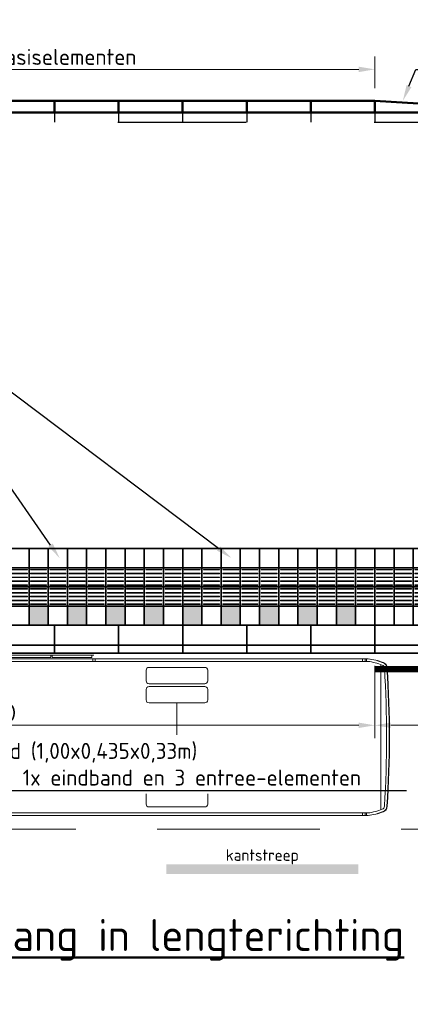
# Model space of a CAD drawing. Header units: metres. Extents: x -699 to 2316, y -1199 to 781.
# Tile 529 of 593: x 1167.55 to 1173.65, y -285.25 to -269.86. Entities that reach past the tile are written whole.
import ezdxf
from ezdxf import colors
from ezdxf.entities.mleader import LeaderData, LeaderLine
from ezdxf.enums import TextEntityAlignment as Align
from ezdxf.math import Vec2, Vec3

# ---------------------------------------------------------------- set-up
doc = ezdxf.new("R2010")
doc.units = ezdxf.units.M
doc.header["$PDMODE"] = 1
for name, pattern in [('HIDDENX2', [19.05, 12.7, -6.35]), ('NLCS-HIDDEN', [4, 2, -2]), ('VW-3-3_STREEP', [6, 3, -3])]:
    doc.linetypes.add(name, pattern=pattern)
for name, color, linetype, lineweight in [('N-WE-VH-KANTOPSLUITING-G', 251, 'Continuous', 35), ('N-WE-VH-KANTOPSLUITING_ELEMENT_PERRONBAND-GD', 252, 'Continuous', 50), ('N-WE-VH-KANTOPSLUITING_ELEMENT_PERRONBAND-GN', 252, 'NLCS-HIDDEN', 25), ('N-WE-VH-KANTVERHARDING-G', 210, 'Continuous', 35), ('N-WE-VH-KANTVERHARDING-GD', 210, 'Continuous', 50), ('N-WE-VH-VERHARDING_TEGEL-G', 252, 'Continuous', 35), ('N-WE-VW-MARKERING_LANGS_STREEP_33-G', 7, 'VW-3-3_STREEP', 13), ('N-WE-VW-MARKERING_LANGS_STREEP_DOORGETROKKEN-G', 7, 'Continuous', 13), ('X-XX-AL-AANKLEDING-G', 7, 'Continuous', 35), ('X-XX-AL-M', 7, 'Continuous', 18), ('X-XX-AL-T18', 10, 'Continuous', 18), ('X-XX-AL-T25', 7, 'Continuous', 25), ('X-XX-AL-T50', 130, 'Continuous', 50)]:
    doc.layers.add(name, color=color, linetype=linetype, lineweight=lineweight)
doc.styles.add('NLCS-ISO', font='NLCS-ISO.ttf')
doc.styles.add('NLCS-ISO-M100-T25', font='NLCS-ISO.ttf', dxfattribs={"height": 0.25})
doc.styles.add('NLCS-ISO-M100-T50', font='NLCS-ISO.ttf', dxfattribs={"height": 0.5})
doc.dimstyles.new('NLCS-M100-T25-PIJL_A_L2_H1', dxfattribs={"dimscale": 0.1, "dimtxt": 2.5, "dimasz": 2.5, "dimexe": 2, "dimexo": 2, "dimgap": 0.7, "dimtad": 1, "dimzin": 0, "dimdsep": 46, "dimtxsty": 'NLCS-ISO-M100-T25', "dimcen": 0, "dimdle": 2, "dimclrd": 256, "dimclre": 256, "dimclrt": 256, "dimadec": 1, "dimazin": 0, "dimtfac": 1, "dimtdec": 3, "dimtofl": 0, "dimtmove": 0, "dimatfit": 3, "dimfxl": 2, "dimtfillclr": 256, "dimtolj": 1, "dimtzin": 0, "dimlwd": -1, "dimlwe": -1, "dimarcsym": 0})

# ---------------------------------------------------------------- blocks, each defined once
blk = doc.blocks.new('bus12metertypetekening')
at = {"color": 253, "lineweight": 5}
for p, q in [((7.385, 1.284), (6.055, 1.284)), ((6.71, 1.244), (6.089, 1.244)), ((6.71, 1.284), (6.71, 1.244)), ((6.73, 1.284), (6.73, 1.244)), ((7.351, 1.244), (6.73, 1.244)), ((7.351, 1.244), (7.351, 1.284)), ((11.665, 1.225), (0.365, 1.225)), ((0.368, 1.185), (11.662, 1.185)), ((7.365, 1.185), (7.365, 1.225)), ((7.405, 1.185), (7.405, 1.225)), ((11.58, 1.225), (11.58, 1.185)), ((11.62, 1.225), (11.62, 1.185)), ((11.64, 1.225), (11.64, 1.185)), ((11.64, 1.185), (11.64, 1.185)), ((11.865, -1.125), (11.865, 1.125)), ((8.68, 0.536), (8.68, -0.536)), ((11.662, -1.185), (0.365, -1.185)), ((11.665, -1.225), (0.365, -1.225)), ((11.58, -1.225), (11.58, -1.185)), ((11.62, -1.225), (11.62, -1.185)), ((11.64, -1.225), (11.64, -1.185))]:
    blk.add_line(p, q, dxfattribs=at)
at = {"color": 253, "lineweight": 5, "flags": 128}
for points in [[(8.244, 0.835, -0.414214), (8.199, 0.88), (8.199, 1.046, -0.414214), (8.244, 1.091), (9.116, 1.091, -0.414214), (9.161, 1.046), (9.161, 0.88, -0.414214), (9.116, 0.835)], [(8.244, 0.536, -0.414214), (8.199, 0.581), (8.199, 0.747, -0.414214), (8.244, 0.792), (9.116, 0.792, -0.414214), (9.161, 0.747), (9.161, 0.581, -0.414214), (9.116, 0.536)], [(8.244, -0.536, 0.414214), (8.199, -0.581), (8.199, -0.747, 0.414214), (8.244, -0.792), (9.116, -0.792, 0.414214), (9.161, -0.747), (9.161, -0.581, 0.414214), (9.116, -0.536)], [(8.244, -0.835, 0.414214), (8.199, -0.88), (8.199, -1.046, 0.414214), (8.244, -1.091), (9.116, -1.091, 0.414214), (9.161, -1.046), (9.161, -0.88, 0.414214), (9.116, -0.835)]]:
    blk.add_lwpolyline(points, format="xyb", close=True, dxfattribs=at)
at = {"color": 253, "lineweight": 5}
for centre, radius, start, end in [((11.53, 0.234), 0.96, 68.2519, 82.0692), ((11.53, 0.234), 1, 68.3154, 82.2297), ((11.547, 0.232), 1, 69.3156, 83.2299), ((11.865, 1.075), 0.055, 3.7167, 68.2521), ((11.865, 1.074), 0.1, 3.7137, 69.4198), ((11.865, 1.075), 0.095, 3.7167, 68.2521), ((-4.68, 0), 16.635, 356.2863, 3.7137), ((-4.68, 0), 16.675, 356.2863, 3.7137), ((-4.68, 0), 16.68, 356.2863, 3.7137), ((11.53, -0.234), 0.96, 277.9308, 291.6845), ((11.53, -0.234), 1, 277.7703, 291.6845), ((11.547, -0.232), 1, 276.7701, 290.6844), ((11.865, -1.075), 0.055, 291.7482, 356.2834), ((11.865, -1.074), 0.1, 290.5802, 356.2863), ((11.865, -1.075), 0.095, 291.7482, 356.2834)]:
    blk.add_arc(centre, radius, start, end, dxfattribs=at)
blk = doc.blocks.new('*D2279')
at = {"layer": 'Defpoints', "color": 0, "transparency": 16777216}
for p in [(1161.099, -279.326), (1173.099, -279.761), (1173.099, -280.889)]:
    blk.add_point(p, dxfattribs=at)
at = {"layer": 'X-XX-AL-M', "transparency": 16777216}
for p, q in [((1161.099, -279.526), (1161.099, -281.089)), ((1173.099, -279.961), (1173.099, -281.089)), ((1161.349, -280.889), (1172.849, -280.889))]:
    blk.add_line(p, q, dxfattribs=at)
for points in [[(1161.349, -280.847), (1161.349, -280.931), (1161.099, -280.889)], [(1172.849, -280.847), (1172.849, -280.931), (1173.099, -280.889)]]:
    blk.add_solid(points, dxfattribs=at)
at = {"layer": 'X-XX-AL-M', "transparency": 16777216, "insert": (1167.157, -280.694), "char_height": 0.25, "attachment_point": 5, "style": 'NLCS-ISO-M100-T25'}
blk.add_mtext('\\A1;12.00', dxfattribs=at)
blk = doc.blocks.new('*D2271')
at = {"layer": 'Defpoints', "color": 0, "transparency": 16777216}
for p in [(1173.099, -279.761), (1176.099, -279.761), (1173.099, -280.889)]:
    blk.add_point(p, dxfattribs=at)
at = {"layer": 'X-XX-AL-M', "transparency": 16777216}
for p, q in [((1173.099, -279.961), (1173.099, -281.089)), ((1176.099, -279.961), (1176.099, -281.089)), ((1175.849, -280.889), (1173.349, -280.889))]:
    blk.add_line(p, q, dxfattribs=at)
for points in [[(1173.349, -280.847), (1173.349, -280.931), (1173.099, -280.889)], [(1175.849, -280.847), (1175.849, -280.931), (1176.099, -280.889)]]:
    blk.add_solid(points, dxfattribs=at)
at = {"layer": 'X-XX-AL-M', "transparency": 16777216, "insert": (1175.412, -280.694), "char_height": 0.25, "attachment_point": 5, "style": 'NLCS-ISO-M100-T25'}
blk.add_mtext('\\A1;3.00', dxfattribs=at)
blk = doc.blocks.new('*D2277')
at = {"layer": 'Defpoints', "color": 0, "transparency": 16777216}
for p in [(1173.099, -270.637), (1162.099, -271.13), (1173.099, -271.13)]:
    blk.add_point(p, dxfattribs=at)
at = {"layer": 'X-XX-AL-M', "transparency": 16777216}
for p, q in [((1162.099, -270.93), (1162.099, -270.437)), ((1173.099, -270.93), (1173.099, -270.437)), ((1162.349, -270.637), (1172.849, -270.637))]:
    blk.add_line(p, q, dxfattribs=at)
for points in [[(1162.349, -270.595), (1162.349, -270.679), (1162.099, -270.637)], [(1172.849, -270.595), (1172.849, -270.679), (1173.099, -270.637)]]:
    blk.add_solid(points, dxfattribs=at)
at = {"layer": 'X-XX-AL-M', "transparency": 16777216, "insert": (1167.599, -270.442), "char_height": 0.25, "attachment_point": 5, "style": 'NLCS-ISO-M100-T25'}
blk.add_mtext('\\A1;11 stuks basiselementen', dxfattribs=at)
blk = doc.blocks.new('tegelsgrijs')
for points in [[(-0.3, 0), (0, 0), (0, 0.3), (-0.3, 0.3)], [(0, 0), (0.3, 0), (0.3, 0.3), (0, 0.3)]]:
    blk.add_lwpolyline(points, close=True)
blk = doc.blocks.new('geleiderlijn')
for points in [[(0, 0), (0.3, 0), (0.3, 0.3), (0, 0.3)], [(0, -0.3), (0.3, -0.3), (0.3, 0), (0, 0)]]:
    blk.add_lwpolyline(points, close=True)
at = {"lineweight": 9}
for points in [[(0.025, 0.265), (0.275, 0.265), (0.275, 0.275), (0.025, 0.275)], [(0.025, 0.205), (0.275, 0.205), (0.275, 0.215), (0.025, 0.215)], [(0.025, 0.145), (0.275, 0.145), (0.275, 0.155), (0.025, 0.155)], [(0.025, 0.085), (0.275, 0.085), (0.275, 0.095), (0.025, 0.095)], [(0.025, 0.025), (0.275, 0.025), (0.275, 0.035), (0.025, 0.035)], [(0.025, -0.035), (0.275, -0.035), (0.275, -0.025), (0.025, -0.025)], [(0.025, -0.095), (0.275, -0.095), (0.275, -0.085), (0.025, -0.085)], [(0.025, -0.155), (0.275, -0.155), (0.275, -0.145), (0.025, -0.145)], [(0.025, -0.215), (0.275, -0.215), (0.275, -0.205), (0.025, -0.205)], [(0.025, -0.275), (0.275, -0.275), (0.275, -0.265), (0.025, -0.265)]]:
    blk.add_lwpolyline(points, close=True, dxfattribs=at)
blk = doc.blocks.new('LPP_07')
at = {"layer": 'N-WE-VH-VERHARDING_TEGEL-G', "color": 7}
blk.add_lwpolyline([(0, 1.2), (3, 1.2), (3, 0), (0, 0)], close=True, dxfattribs=at)
at = {"layer": 'N-WE-VH-VERHARDING_TEGEL-G'}
for p in [(0.3, 0.9), (0.9, 0.9), (1.5, 0.9), (2.1, 0.9), (2.7, 0.9), (0.3, 0), (0.9, 0), (1.5, 0), (2.1, 0), (2.7, 0)]:
    blk.add_blockref('tegelsgrijs', p, dxfattribs=at)
at = {"layer": 'N-WE-VH-VERHARDING_TEGEL-G', "xscale": -1}
for p in [(0.3, 0.6), (0.6, 0.6), (0.9, 0.6), (1.2, 0.6), (1.5, 0.6), (1.8, 0.6), (2.1, 0.6), (2.4, 0.6), (2.7, 0.6), (3, 0.6)]:
    blk.add_blockref('geleiderlijn', p, dxfattribs=at)
blk = doc.blocks.new('zwartwittegels')
at = {"layer": 'N-WE-VH-VERHARDING_TEGEL-G'}
blk.add_hatch(color=256, dxfattribs=at).paths.add_polyline_path([(-0.3, 0), (0, 0), (0, 0.3), (-0.3, 0.3)])
for points in [[(-0.3, 0), (0, 0), (0, 0.3), (-0.3, 0.3)], [(0, 0), (0.3, 0), (0.3, 0.3), (0, 0.3)]]:
    blk.add_lwpolyline(points, close=True)
blk = doc.blocks.new('LPP_02')
at = {"layer": 'N-WE-VH-VERHARDING_TEGEL-G', "color": 7}
blk.add_lwpolyline([(0, 1.2), (3, 1.2), (3, 0), (0, 0)], close=True, dxfattribs=at)
at = {"layer": 'N-WE-VH-VERHARDING_TEGEL-G'}
for name, p in [('tegelsgrijs', (0.3, 0.9)), ('tegelsgrijs', (0.9, 0.9)), ('tegelsgrijs', (1.5, 0.9)), ('tegelsgrijs', (2.1, 0.9)), ('tegelsgrijs', (2.7, 0.9)), ('zwartwittegels', (0.3, 0)), ('zwartwittegels', (0.9, 0)), ('zwartwittegels', (1.5, 0)), ('zwartwittegels', (2.1, 0)), ('zwartwittegels', (2.7, 0))]:
    blk.add_blockref(name, p, dxfattribs=at)
at = {"layer": 'N-WE-VH-VERHARDING_TEGEL-G', "xscale": -1}
for p in [(0.3, 0.6), (0.6, 0.6), (0.9, 0.6), (1.2, 0.6), (1.5, 0.6), (1.8, 0.6), (2.1, 0.6), (2.4, 0.6), (2.7, 0.6), (3, 0.6)]:
    blk.add_blockref('geleiderlijn', p, dxfattribs=at)
blk = doc.blocks.new('perron-04')
at = {"layer": 'N-WE-VH-KANTOPSLUITING-G'}
for p, q in [((-15, 0.435), (0, 0.435)), ((-8, 0.435), (-8, 0)), ((-7, 0.435), (-7, 0)), ((-6, 0.435), (-6, 0)), ((-5, 0.435), (-5, 0)), ((-4, 0.435), (-4, 0)), ((-3, 0.435), (-3, 0)), ((0, 0.127), (-11, 0.127)), ((0, 0), (-11, 0))]:
    blk.add_line(p, q, dxfattribs=at)
at = {"layer": 'N-WE-VH-VERHARDING_TEGEL-G'}
for name, p in [('LPP_02', (-9, 0.435)), ('LPP_02', (-6, 0.435)), ('LPP_07', (-3, 0.435))]:
    blk.add_blockref(name, p, dxfattribs=at)

msp = doc.modelspace()

# ---------------------------------------------------------------- linework, layer by layer
at = {"layer": 'N-WE-VH-KANTOPSLUITING_ELEMENT_PERRONBAND-GD'}
for p, q in [((1161.0878, -271.13), (1173.0986, -271.13)), ((1168.0986, -271.13), (1168.0986, -271.31)), ((1169.0986, -271.13), (1169.0986, -271.31)), ((1170.0986, -271.13), (1170.0986, -271.31)), ((1171.0986, -271.13), (1171.0986, -271.31)), ((1172.0986, -271.13), (1172.0986, -271.31)), ((1173.0986, -271.13), (1173.0986, -271.31)), ((1173.0986, -271.13), (1176.0991, -271.31))]:
    msp.add_line(p, q, dxfattribs=at)
at = {"layer": 'N-WE-VH-KANTOPSLUITING_ELEMENT_PERRONBAND-GN'}
for p, q in [((1168.0986, -271.31), (1168.0986, -271.46)), ((1169.0986, -271.31), (1169.0986, -271.46)), ((1170.0986, -271.31), (1170.0986, -271.46)), ((1171.0986, -271.31), (1171.0986, -271.46)), ((1172.0986, -271.31), (1172.0986, -271.46)), ((1173.0986, -271.31), (1173.0986, -271.46)), ((1161.0878, -271.46), (1173.0986, -271.46)), ((1173.0986, -271.46), (1176.0991, -271.46))]:
    msp.add_line(p, q, dxfattribs=at)
at = {"layer": 'N-WE-VH-KANTVERHARDING-G'}
msp.add_line((1159.0991, -279.7615), (1183.0991, -279.7615), dxfattribs=at)
at = {"layer": 'N-WE-VH-KANTVERHARDING-G', "color": 8, "linetype": 'HIDDENX2', "lineweight": 5, "ltscale": 0.2}
msp.add_line((1131.5991, -282.5115), (1205.0991, -282.5115), dxfattribs=at)
at = {"layer": 'N-WE-VH-KANTVERHARDING-GD'}
msp.add_line((1159.683, -271.31), (1182.7924, -271.31), dxfattribs=at)
at = {"layer": 'N-WE-VW-MARKERING_LANGS_STREEP_33-G', "color": 253, "linetype": 'Continuous'}
msp.add_solid([(1169.842, -283.0615), (1172.842, -283.0615), (1169.842, -283.2115), (1172.842, -283.2115)], dxfattribs=at)
at = {"layer": 'N-WE-VW-MARKERING_LANGS_STREEP_DOORGETROKKEN-G', "color": 253, "const_width": 0.1}
msp.add_lwpolyline([(1173.0991, -280.0115), (1183.0836, -280.0115), (1202.2897, -282.4122)], dxfattribs=at)

# ---------------------------------------------------------------- block references
at = {"layer": 'X-XX-AL-AANKLEDING-G'}
msp.add_blockref('bus12metertypetekening', (1161.3289, -281.0745), dxfattribs=at)

# ---------------------------------------------------------------- texts
at = {"layer": 'X-XX-AL-T18', "style": 'NLCS-ISO'}
msp.add_text('kantstreep', height=0.18, dxfattribs=at).set_placement((1171.342, -283.0615), align=Align.BOTTOM_CENTER)
at = {"layer": 'X-XX-AL-T50', "style": 'NLCS-ISO-M100-T50'}
msp.add_text('%%UPrincipe perron met toegang in lengterichting', height=0.5, dxfattribs=at).set_placement((1159.9411, -284.4175))

# ---------------------------------------------------------------- dimensions: what is measured, and where the dimension line sits
at = {"layer": 'X-XX-AL-M'}
dim = msp.add_aligned_dim(p1=(1162.0986, -271.13), p2=(1173.0986, -271.13), distance=0.4931, text='11 stuks basiselementen', dimstyle='NLCS-M100-T25-PIJL_A_L2_H1', dxfattribs=at)
dim.commit()
dim.dimension.update_dxf_attribs({"geometry": '*D2277', "text_midpoint": (1167.5986, -270.4419)})
for p1, picture, middle in [((1161.0991, -279.3265), '*D2279', (1167.1567, -280.889)), ((1176.0991, -279.7615), '*D2271', (1175.4123, -280.889))]:
    dim = msp.add_linear_dim(base=(1173.0991, -280.889), p1=p1, p2=(1173.0991, -279.7615), dimstyle='NLCS-M100-T25-PIJL_A_L2_H1', dxfattribs=at)
    dim.commit()
    dim.dimension.update_dxf_attribs({"geometry": picture, "text_midpoint": middle, "dimtype": 160})

# ---------------------------------------------------------------- leaders
at = {"layer": 'X-XX-AL-T25'}
ml = msp.add_multileader_mtext('Standard', dxfattribs=at)
ml.set_content(' ', color=256, style='NLCS-ISO-M100-T25')
ml.set_leader_properties(color=256, linetype='ByLayer', lineweight=-1)
ml.build(insert=Vec2(0, 0))
ml.multileader.update_dxf_attribs({"text_left_attachment_type": 5, "text_right_attachment_type": 5, "dogleg_length": 0.25, "arrow_head_size": 0.25})
ctx = ml.context
ctx.base_point, ctx.char_height, ctx.arrow_head_size, ctx.landing_gap_size, ctx.plane_origin = Vec3(1173.9921, -270.637), 0.25, 0.25, 0.09, Vec3(229.1569, -31.4731)
ctx.left_attachment, ctx.right_attachment = 5, 5
notes = []
notes.append((ctx, [(0, (1, 1, 0), (1173.7421, -270.637), (1, 0), 0.25, [(0, [(1173.5367, -271.129)], 0, [])])]))
ctx.mtext.insert, ctx.mtext.flow_direction = Vec3(1174.0821, -270.387), 5
for ctx, leaders in notes:
    for number, flags, end, landing, length, lines in leaders:
        leader = LeaderData()
        leader.index, (leader.has_last_leader_line, leader.has_dogleg_vector, leader.attachment_direction) = number, flags
        leader.last_leader_point, leader.dogleg_vector, leader.dogleg_length = Vec3(end), Vec3(landing), length
        for number, points, colour, breaks in lines:
            line = LeaderLine()
            line.index, line.vertices, line.color, line.breaks = number, Vec3.list(points), colors.encode_raw_color(colour), breaks
            leader.lines.append(line)
        ctx.leaders.append(leader)

# ---------------------------------------------------------------- next in the draw order: leaders
ml = msp.add_multileader_mtext('Standard', dxfattribs=at)
ml.set_content('profil perronband (1,00x0,435x0,33m)\\P11x basiselement, 1x eindband en 3 entree-elementen', color=256, style='NLCS-ISO-M100-T25')
ml.set_leader_properties(color=256, linetype='ByLayer', lineweight=-1)
ml.build(insert=Vec2(0, 0))
ml.multileader.update_dxf_attribs({"text_left_attachment_type": 5, "text_right_attachment_type": 5, "dogleg_length": 0.25, "arrow_head_size": 0.25})
ctx = ml.context
ctx.base_point, ctx.char_height, ctx.arrow_head_size, ctx.landing_gap_size, ctx.plane_origin = Vec3(1164.8477, -281.9061), 0.25, 0.25, 0.09, Vec3(221.7376, -43.212)
ctx.left_attachment, ctx.right_attachment = 5, 5
notes = []
notes.append((ctx, [(0, (1, 1, 0), (1164.5977, -281.9061), (1, 0), 0.25, [(0, [(1164.2198, -279.4762)], 0, [])])]))
ctx.mtext.insert, ctx.mtext.flow_direction = Vec3(1164.9377, -281.1644), 5
ctx.mtext.has_bg_fill, ctx.mtext.bg_color, ctx.mtext.bg_scale_factor, ctx.mtext.bg_transparency, ctx.mtext.use_window_bg_color = 1, -1027028792, 1.5, 0, 1
for ctx, leaders in notes:
    for number, flags, end, landing, length, lines in leaders:
        leader = LeaderData()
        leader.index, (leader.has_last_leader_line, leader.has_dogleg_vector, leader.attachment_direction) = number, flags
        leader.last_leader_point, leader.dogleg_vector, leader.dogleg_length = Vec3(end), Vec3(landing), length
        for number, points, colour, breaks in lines:
            line = LeaderLine()
            line.index, line.vertices, line.color, line.breaks = number, Vec3.list(points), colors.encode_raw_color(colour), breaks
            leader.lines.append(line)
        ctx.leaders.append(leader)

# ---------------------------------------------------------------- next in the draw order: block references
msp.add_blockref('perron-04', (1176.0991, -279.7615))

# ---------------------------------------------------------------- next in the draw order: leaders
ml = msp.add_multileader_mtext('Standard', dxfattribs=at)
ml.set_content(' ', color=256, style='NLCS-ISO-M100-T25')
ml.set_leader_properties(color=256, linetype='ByLayer', lineweight=-1)
ml.build(insert=Vec2(0, 0))
ml.multileader.update_dxf_attribs({"text_left_attachment_type": 5, "text_right_attachment_type": 5, "dogleg_length": 0.25, "arrow_head_size": 0.25})
ctx = ml.context
ctx.base_point, ctx.char_height, ctx.arrow_head_size, ctx.landing_gap_size, ctx.plane_origin = Vec3(1164.6454, -274.0276), 0.25, 0.25, 0.09, Vec3(233.0675, -32.7658)
ctx.left_attachment, ctx.right_attachment = 5, 5
notes = []
notes.append((ctx, [(1, (1, 1, 0), (1165.2254, -274.0276), (-1, 0), 0.25, [(0, [(1168.1785, -278.2765)], 0, [])])]))
ctx.mtext.insert, ctx.mtext.flow_direction = Vec3(1164.7354, -273.7776), 5
ml = msp.add_multileader_mtext('Standard', dxfattribs=at)
ml.set_content(' ', color=256, style='NLCS-ISO-M100-T25')
ml.set_leader_properties(color=256, linetype='ByLayer', lineweight=-1)
ml.build(insert=Vec2(0, 0))
ml.multileader.update_dxf_attribs({"text_left_attachment_type": 5, "text_right_attachment_type": 5, "dogleg_length": 0.25, "arrow_head_size": 0.25})
ctx = ml.context
ctx.base_point, ctx.char_height, ctx.arrow_head_size, ctx.landing_gap_size, ctx.plane_origin = Vec3(1164.6454, -274.0276), 0.25, 0.25, 0.09, Vec3(233.0675, -32.7658)
ctx.left_attachment, ctx.right_attachment = 5, 5
notes.append((ctx, [(1, (1, 1, 0), (1165.2254, -274.0276), (-1, 0), 0.25, [(0, [(1170.8603, -278.2765)], 0, [])])]))
ctx.mtext.insert, ctx.mtext.flow_direction = Vec3(1164.7354, -273.7776), 5
for ctx, leaders in notes:
    for number, flags, end, landing, length, lines in leaders:
        leader = LeaderData()
        leader.index, (leader.has_last_leader_line, leader.has_dogleg_vector, leader.attachment_direction) = number, flags
        leader.last_leader_point, leader.dogleg_vector, leader.dogleg_length = Vec3(end), Vec3(landing), length
        for number, points, colour, breaks in lines:
            line = LeaderLine()
            line.index, line.vertices, line.color, line.breaks = number, Vec3.list(points), colors.encode_raw_color(colour), breaks
            leader.lines.append(line)
        ctx.leaders.append(leader)

doc.saveas('drawing.dxf')
